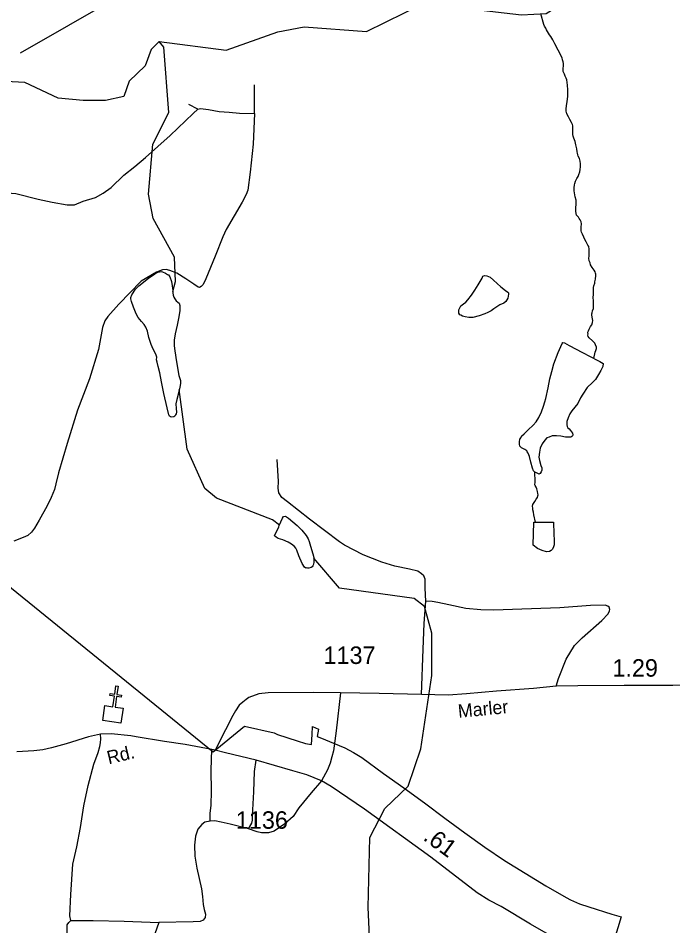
# Model space of a CAD drawing. Extents: x 2082433 to 2279600, y 546599 to 755198.
# Drawn here: x 2180460 to 2185139, y 571568 to 578053 of the extents above; entities that cross this region are included whole.
import ezdxf

# ---------------------------------------------------------------- set-up
doc = ezdxf.new("R2010")
doc.units = 0
for name, color, linetype in [('Exist Boundary Political Fire Districts', 7, 'Continuous'), ('Exist Cultural Church CELL', 7, 'Continuous'), ('Exist Hydrographic Creek Single Shore', 7, 'Continuous'), ('Exist Hydrographic Pond Under 1500 Sq Ft', 7, 'Continuous'), ('Exist Road Non-System Type 51', 7, 'Continuous'), ('Exist Road Secondary Mileage Hundredths English Label', 7, 'Continuous'), ('Exist Road Secondary Structure Standard Bridge Number Label', 7, 'Continuous'), ('Exist Road Secondary Type 51 Attributed', 7, 'Continuous'), ('Exist Road Secondary Type 51 Label', 7, 'Continuous'), ('Exist Road Secondary Type 51 Number Label', 7, 'Continuous')]:
    doc.layers.add(name, color=color, linetype=linetype)

msp = doc.modelspace()

# ---------------------------------------------------------------- linework, layer by layer
at = {"layer": 'Exist Boundary Political Fire Districts'}
msp.add_lwpolyline([(2179006.3, 575117.9), (2181852.2, 572810.2), (2182076.7, 572995.3), (2182289.8, 572946.9), (2182312.7, 572935.9), (2182454.4, 572889.5), (2182512, 572870.7), (2182555.3, 572863.3), (2182560.2, 572934.3), (2182564.3, 572992.3), (2182606, 572973.4), (2182596.7, 572920.4), (2182614.6, 572913.7), (2182794.8, 572838.6), (2182856.9, 572807), (2182916.2, 572769.9), (2183070, 572656.7), (2183215.6, 572553.7), (2183364.4, 572446.7), (2183510, 572337.8), (2183652.3, 572233.3), (2183795.5, 572131), (2183935.3, 572035), (2184082.3, 571944.1), (2184230, 571852.9), (2184377.2, 571769.7), (2184407.5, 571754.6), (2184472.5, 571725), (2184538.2, 571702.9), (2184702.2, 571652), (2184770.1, 571633), (2184681.7, 571341.4)], dxfattribs=at)
at = {"layer": 'Exist Cultural Church CELL'}
msp.add_lwpolyline([(2181079.9, 573141), (2181136.2, 573132.9), (2181147.2, 573208.2), (2181115.6, 573212.8), (2181117.9, 573228.7), (2181149.6, 573224), (2181158.3, 573283.5), (2181174.1, 573281.2), (2181165.4, 573221.7), (2181197.1, 573217), (2181194.8, 573201.2), (2181163.1, 573205.9), (2181152.1, 573130.5), (2181209.1, 573122.1), (2181193.7, 573016.7), (2181064.4, 573035.7)], close=True, dxfattribs=at)
at = {"layer": 'Exist Hydrographic Creek Single Shore'}
for points in [[(2181467.1, 577886.7), (2181946.6, 577825.5), (2182314.5, 577956), (2182504.4, 577991.6), (2182948, 577958.6), (2183357.1, 578156.8), (2184057.2, 578077.1), (2184232.3, 578086.7), (2184340.1, 578153.3), (2184572.3, 578361.9), (2184713.1, 578414.8), (2185013.1, 578366), (2185122.2, 578259), (2185341.2, 577893.7), (2185516.3, 577735.9), (2185625.2, 577701), (2185800.3, 577694.1), (2185958.2, 577805.7), (2186106.3, 577979.9), (2186196.3, 578273.3), (2186279.4, 578389.7), (2186295.8, 578394), (2186829.9, 578608.7)], [(2184439.9, 577172.1), (2184435.8, 577184.1), (2184431.5, 577196.1), (2184427.8, 577201.9), (2184425.8, 577210), (2184423.5, 577222.1), (2184423.7, 577228.1), (2184423.5, 577248), (2184423.3, 577274), (2184423.3, 577284.2), (2184421.1, 577294.2), (2184413.3, 577308), (2184402.8, 577327.8), (2184393, 577347.9), (2184382.9, 577365.7), (2184380.5, 577371.7), (2184379, 577375.6), (2184376.6, 577391.8), (2184376.8, 577405.9), (2184378.2, 577427.6), (2184384.2, 577457.9), (2184388.5, 577493.8), (2184388.3, 577517.8), (2184387.9, 577541.7), (2184385.6, 577573.7), (2184383.3, 577593.5), (2184379.7, 577611.5), (2184375.6, 577625.5), (2184369.4, 577639.4), (2184363.2, 577651.7), (2184359.6, 577661.6), (2184355.3, 577671.6), (2184355.3, 577679.3), (2184355, 577693.5), (2184357.1, 577711.4), (2184356.7, 577729.3), (2184354.8, 577741.4), (2184350.9, 577755.4), (2184346.4, 577769.4), (2184338.4, 577785.2), (2184330.4, 577803.4), (2184318.3, 577825.2), (2184295.8, 577869.1), (2184280, 577897.1), (2184265.8, 577921.1), (2184257.9, 577934.8), (2184249.9, 577945), (2184241.7, 577956.8), (2184235.5, 577970.7), (2184229.8, 577982.5), (2184221.6, 577996.7), (2184215.4, 578008.6), (2184196, 578084.7)], [(2181467.1, 577886.7), (2181409.1, 577828.8), (2181368.1, 577711.5), (2181252, 577602.4), (2181213.8, 577493.2), (2181083.3, 577463.6), (2180923.1, 577463.6), (2180745.1, 577481.4), (2180507.7, 577594.1), (2180371.2, 577600)], [(2181565.1, 576100.6), (2181585, 576172.1), (2181576.2, 576346), (2181424, 576621.4), (2181390, 576795.9), (2181421.2, 577152.8), (2181537, 577380.1), (2181501.2, 577846.6), (2181467.1, 577886.7)], [(2184574.2, 575621.6), (2184584.3, 575665.7), (2184588.2, 575679.7), (2184592.3, 575693.7), (2184592.3, 575703.4), (2184585.9, 575719.8), (2184580, 575731.7), (2184563.8, 575747.4), (2184539.8, 575769.3), (2184534.1, 575777.5), (2184531.6, 575789.2), (2184533.4, 575797.5), (2184531.6, 575801.4), (2184531.6, 575809.1), (2184535.5, 575819.5), (2184541.2, 575831.2), (2184549.4, 575849.4), (2184559.5, 575861.2), (2184563.4, 575879.3), (2184566.9, 575893.4), (2184563, 575915.5), (2184560.9, 575921.4), (2184559.1, 575927.4), (2184558.7, 575933.5), (2184560.5, 575939.4), (2184562.8, 575947.5), (2184564.6, 575961.5), (2184570.8, 575977.6), (2184570.4, 575983.3), (2184572.6, 576001.6), (2184572.4, 576015.4), (2184570.6, 576037.2), (2184568.5, 576053.3), (2184572.2, 576083.2), (2184572, 576107.2), (2184571.8, 576129.5), (2184573.8, 576141.3), (2184579.8, 576159.5), (2184581.4, 576169.4), (2184585.7, 576187.4), (2184589.2, 576213.6), (2184587.4, 576223.2), (2184585.3, 576231.3), (2184583.3, 576241.3), (2184575.1, 576251.5), (2184560.9, 576271.4), (2184550.7, 576291.2), (2184546.8, 576305.2), (2184540.8, 576319.1), (2184538.8, 576338.9), (2184540.6, 576353.2), (2184540.2, 576379.2), (2184540, 576403.1), (2184538, 576420.9), (2184532, 576431.1), (2184518.1, 576455.1), (2184509.7, 576471), (2184502.1, 576488.8), (2184493.9, 576508.6), (2184487.5, 576519), (2184485.5, 576524.5), (2184483.4, 576532.5), (2184483.6, 576546.7), (2184483.4, 576560.5), (2184485.3, 576584.6), (2184483, 576596.7), (2184479.1, 576606.6), (2184475, 576612.5), (2184469.1, 576622.7), (2184463.1, 576630.5), (2184451, 576646.5), (2184446.5, 576658.5), (2184445.1, 576674.6), (2184444.7, 576688.4), (2184446.5, 576734.4), (2184446.5, 576752.3), (2184440.1, 576776.3), (2184437.9, 576790.4), (2184434, 576818.2), (2184433.8, 576840.1), (2184435.8, 576862.1), (2184437.5, 576872.4), (2184443.6, 576888.1), (2184453.5, 576906.5), (2184461.3, 576922.3), (2184467.4, 576936.4), (2184473.4, 576954.6), (2184477.3, 576972.7), (2184478.9, 576990.7), (2184478.7, 577012.6), (2184477.1, 577030.3), (2184470.5, 577050.3), (2184462.7, 577066.5), (2184458.8, 577076.4), (2184456.5, 577088.5), (2184454.3, 577098.2), (2184452, 577120.4), (2184446.1, 577148.1), (2184439.9, 577172.1)], [(2182326.8, 574431.3), (2182278.1, 574468.7), (2181877.2, 574624.5), (2181794.2, 574691.7), (2181667, 574973.1), (2181611.1, 575398.9)], [(2184156.3, 574452.6), (2184145.1, 574503.7), (2184143.2, 574523.4), (2184138.7, 574539.5), (2184136.9, 574551.6), (2184136.5, 574567.4), (2184138.5, 574577.7), (2184142.4, 574585.6), (2184152.5, 574599.5), (2184162.3, 574615.8), (2184170.3, 574627.6), (2184174, 574639.7), (2184176.2, 574647.8), (2184174, 574657.8), (2184172.1, 574671.5), (2184166.2, 574689.5), (2184162.1, 574701.4), (2184153.7, 574713.7), (2184151.6, 574717.6), (2184153.7, 574737.6), (2184153.7, 574759.5), (2184151.6, 574793.5), (2184151.5, 574810.4)], [(2182960.1, 571699.6), (2182974.1, 572197.9), (2183081.1, 572405.7), (2183246.2, 572566.3), (2183337.2, 572833.5), (2183417.2, 573356.7), (2183415.1, 573658.5), (2183364.1, 573849.8), (2183289.2, 573907.1), (2182755.1, 573980.2), (2182573.8, 574195)], [(2182203.1, 571403.3), (2182445.2, 571368.9), (2182838.1, 571196.9), (2182929.2, 571204.9), (2182979.2, 571282.7), (2182960.1, 571699.6)]]:
    msp.add_lwpolyline(points, dxfattribs=at)
at = {"layer": 'Exist Hydrographic Pond Under 1500 Sq Ft'}
for points in [[(2181572.5, 575205), (2181558.1, 575202.7), (2181548.1, 575204.6), (2181542.1, 575208.8), (2181536, 575218.6), (2181523.5, 575268.7), (2181501.3, 575372.2), (2181484.7, 575454.2), (2181472.4, 575518.1), (2181460.1, 575564.2), (2181451.9, 575594.2), (2181448, 575611.9), (2181449.9, 575629.8), (2181443.7, 575651.8), (2181425.5, 575687.9), (2181409.5, 575721.9), (2181392.7, 575771.5), (2181384.7, 575815.7), (2181372.8, 575845.5), (2181360.5, 575863.6), (2181340.2, 575885.2), (2181318, 575913.3), (2181301.8, 575940.9), (2181283.6, 575987), (2181269.8, 576028.9), (2181265.5, 576047), (2181265.5, 576056.7), (2181271.5, 576076.9), (2181299.4, 576116.9), (2181322.9, 576140.9), (2181391, 576195.5), (2181436.3, 576225.6), (2181458.5, 576237.6), (2181482.1, 576241.8), (2181492.3, 576239.8), (2181512.4, 576230.3), (2181526.4, 576222.1)], [(2181526.4, 576222.1), (2181534.8, 576218.4), (2181544.2, 576204.4), (2181554.7, 576170.4), (2181560.8, 576140.3), (2181564.9, 576106.4), (2181565.3, 576090.5), (2181567.2, 576074.4), (2181571.5, 576058.4), (2181579.7, 576046.6), (2181589.5, 576034.5), (2181601.4, 576024.6), (2181609.4, 576016.5), (2181616, 575998.9), (2181615.8, 575964.9), (2181608.2, 575919), (2181596.7, 575860.7), (2181582.9, 575798.7), (2181575, 575752.9), (2181575, 575712.7), (2181579.7, 575676.8), (2181583.8, 575644.9), (2181589.9, 575610.7), (2181608.6, 575500.8), (2181618.8, 575465.2), (2181620.5, 575445.1), (2181618.6, 575429.2), (2181607.1, 575383), (2181593.4, 575328.7), (2181587.3, 575296.8), (2181589.7, 575264.8), (2181590.1, 575236.8), (2181588.1, 575227), (2181584.2, 575219), (2181578.2, 575209), (2181572.5, 575205)], [(2183753.4, 575926.7), (2183709.3, 575914.7), (2183681.2, 575914.5), (2183653.4, 575918.3), (2183635.1, 575924.2), (2183623, 575930.1), (2183615.2, 575934.1), (2183609.1, 575946), (2183608.9, 575967.9), (2183615, 575984.1), (2183622.8, 575997.9), (2183642.7, 576012.3), (2183658.7, 576024.1), (2183674.5, 576040.4), (2183698.5, 576074.5), (2183722.5, 576110.6), (2183746.2, 576146.7), (2183776, 576194.9), (2183781.7, 576208.7), (2183791.6, 576214.9), (2183809.6, 576213), (2183831.8, 576203.1), (2183855.7, 576181.3), (2183910.3, 576133.7), (2183942.1, 576107.8), (2183958.5, 576096), (2183964.2, 576089.9), (2183964, 576081.8), (2183962.4, 576065.8), (2183958.3, 576051.8), (2183952.5, 576040.1), (2183944.5, 576028), (2183930.6, 576017.9), (2183900.9, 576003.7), (2183886.9, 575995.7), (2183858.8, 575975.6), (2183838.9, 575961.2), (2183817, 575949.1), (2183794.8, 575941.1), (2183753.4, 575926.7)], [(2184158.9, 574806.8), (2184152.9, 574808.9), (2184142.7, 574819), (2184134.5, 574838.9), (2184124.4, 574880.9), (2184114.2, 574920.6), (2184104.1, 574944.8), (2184098.2, 574954.7), (2184093.9, 574962.6), (2184079.9, 574970.4), (2184058, 574982.2), (2184046.1, 574994.2), (2184041.6, 575008.2), (2184041.6, 575026), (2184045.5, 575044.1), (2184053.5, 575056.3), (2184057.2, 575066.3), (2184075.4, 575084.2), (2184105.3, 575112.5), (2184140.8, 575144.9), (2184162.6, 575168.8), (2184180.4, 575198.9), (2184200.7, 575240.9), (2184214, 575281), (2184223.9, 575311.2), (2184229.8, 575335), (2184247.2, 575411.4), (2184258.7, 575475.4), (2184272.5, 575527.3), (2184288.3, 575583.3), (2184318.2, 575663.5), (2184347.9, 575729.6), (2184351.4, 575735.6), (2184363.5, 575733.7), (2184397.5, 575714), (2184491.9, 575664.5), (2184601.7, 575607.3)], [(2184601.7, 575607.3), (2184617.5, 575599.6), (2184641.5, 575585.5), (2184637.8, 575563.7), (2184623.6, 575535.4), (2184608, 575507.4), (2184586.3, 575471.3), (2184564.2, 575449.1), (2184526.4, 575413), (2184494.4, 575366.8), (2184479.1, 575340.7), (2184459.2, 575300.7), (2184415.7, 575248.5), (2184403.4, 575226.4), (2184389.4, 575196.5), (2184381.9, 575170.5), (2184379.8, 575148.5), (2184382.1, 575136.4), (2184388, 575126.5), (2184398.3, 575118.5), (2184406.5, 575106.3), (2184414.5, 575096.6), (2184420.6, 575086.7), (2184424.5, 575076.8), (2184420.6, 575068.5), (2184416.5, 575064.6), (2184408.7, 575058.5), (2184394.2, 575058.3), (2184370.2, 575060.3), (2184338.6, 575066.3), (2184306.4, 575069.9), (2184276.3, 575068), (2184254.5, 575059.5), (2184238.5, 575053.4), (2184222.7, 575037.6), (2184204.9, 575011.5), (2184191.4, 574981.5), (2184185, 574951.2), (2184181.5, 574917.3), (2184185.6, 574891.5), (2184195.9, 574857.5), (2184202.2, 574839.6), (2184202, 574823.4), (2184197.9, 574811.4), (2184189.9, 574799.6), (2184184.2, 574795.2), (2184178, 574797.4), (2184158.9, 574806.8)], [(2182322.4, 574419.3), (2182326.1, 574429.3), (2182348, 574481.6), (2182356, 574491.7), (2182369.9, 574493.7), (2182391.9, 574479.8), (2182454.2, 574428.2), (2182488, 574394.3), (2182518.4, 574356.5), (2182532.7, 574332.4), (2182538.7, 574314.5), (2182549.2, 574280.9), (2182565.1, 574226.9), (2182573.8, 574198.8), (2182573.8, 574181), (2182571.7, 574163.1), (2182567.8, 574145)], [(2182567.8, 574145), (2182565.8, 574140.9), (2182559.8, 574132.8), (2182553.7, 574128.9), (2182537.7, 574122.8), (2182529.7, 574122.8), (2182521.9, 574124.8), (2182515.9, 574124.5), (2182505.9, 574130.5), (2182489.7, 574156.4), (2182465.5, 574212.4), (2182451.3, 574252.2), (2182445.2, 574266.1), (2182434.7, 574278.2), (2182413.2, 574294.1), (2182390.4, 574308), (2182350.5, 574325.5), (2182316.8, 574335.4), (2182302.7, 574345.2), (2182292.4, 574355.3), (2182322.4, 574419.3)], [(2184144.8, 574452.3), (2184156.3, 574452.6), (2184284.5, 574451.1), (2184289, 574365.3), (2184291.2, 574323.2), (2184289.4, 574289.3), (2184285.5, 574275.4), (2184277.7, 574259.1), (2184269.7, 574249.4), (2184258, 574243.1), (2184235.4, 574241.2), (2184205.7, 574248.9), (2184171.9, 574264.5), (2184139.3, 574286.5), (2184144.8, 574452.3)]]:
    msp.add_lwpolyline(points, dxfattribs=at)
at = {"layer": 'Exist Road Non-System Type 51'}
for p, q in [((2182148.9, 577371.2), (2182147.5, 577577.7)), ((2181742.9, 577401.7), (2181679.1, 577435))]:
    msp.add_line(p, q, dxfattribs=at)
for points in [[(2180344.8, 576803.1), (2180380.1, 576805.9), (2180442.4, 576800.3), (2180603.2, 576758.8), (2180702.9, 576739.4), (2180810.3, 576720), (2180861.6, 576720), (2180925.3, 576746.3), (2181011.2, 576772.6), (2181068.1, 576803.1), (2181124.9, 576843.3), (2181214.9, 576930.6), (2181292.5, 576992.9), (2181370.8, 577056.7), (2181545.4, 577214.7), (2181711, 577372.6), (2181742.9, 577401.7)], [(2181742.9, 577401.7), (2181763.7, 577408.6), (2181819.1, 577400.3), (2181896.7, 577386.5), (2181967.3, 577380.9), (2182040.8, 577375.4), (2182148.9, 577371.2)], [(2182148.9, 577371.2), (2182139.9, 577153.7), (2182117, 576952.8), (2182101.1, 576823.9), (2182090, 576793.4), (2182059.5, 576738), (2181946.6, 576542.6), (2181922.3, 576491.3), (2181866.9, 576351.4), (2181801.1, 576190.7), (2181781, 576150.5), (2181768.5, 576135.2), (2181756, 576128.3), (2181746.3, 576131.1), (2181714.5, 576151.9), (2181657.7, 576190.7), (2181592.5, 576232.2), (2181544, 576250.2), (2181516.3, 576257.2), (2181490, 576254.4), (2181448.4, 576239.2), (2181339.6, 576174), (2181178.9, 576009.1), (2181101.3, 575921.8), (2181078.5, 575891.4), (2181063.2, 575842.9), (2181034.1, 575686.3), (2180968.3, 575475.7), (2180884.5, 575251.2), (2180808.9, 575012.9), (2180747.3, 574805), (2180730, 574726), (2180720.3, 574685.8), (2180696.7, 574627.6), (2180667.6, 574568.1), (2180608.7, 574465.5), (2180576.8, 574410.1), (2180556.1, 574381), (2180528.4, 574357.4), (2180495.1, 574342.2), (2180428.6, 574315.9)], [(2183373.9, 573888.4), (2183369.5, 573980.4), (2183368.5, 574044.5), (2183358.2, 574068.2), (2183341.6, 574083.7), (2183315.8, 574102.3), (2183257, 574115.7), (2183150.6, 574138.5), (2183057.6, 574165.3), (2182924.4, 574219), (2182791.2, 574287.2), (2182757.1, 574310.9), (2182541.2, 574474.1), (2182384.3, 574597), (2182345, 574628), (2182322.3, 574662.1), (2182317.1, 574694.1), (2182319.2, 574743.7), (2182310.9, 574900.6)], [(2183342.7, 573221.4), (2183355.1, 573543.6), (2183362.3, 573727.4), (2183373.9, 573888.4)], [(2184305.2, 573279.2), (2184320.7, 573333.9), (2184375.4, 573473.4), (2184435.3, 573571.5), (2184491.1, 573626.2), (2184631.6, 573750.1), (2184676, 573796.6), (2184686.3, 573817.3), (2184687.3, 573828.6), (2184683.2, 573844.1), (2184672.9, 573852.4), (2184655.3, 573859.6), (2184550, 573855.5), (2184331, 573841), (2183993.3, 573828.6), (2183859.1, 573823.5), (2183765.1, 573824.5), (2183658.7, 573834.8), (2183537.9, 573861.7), (2183459.4, 573879.2), (2183418.1, 573885.4), (2183373.9, 573888.4)], [(2182764.3, 573231.7), (2182731.3, 572962.1), (2182713.7, 572817.5), (2182702.4, 572774.2), (2182688.9, 572730.8), (2182669.3, 572682.3), (2182627, 572604.8)], [(2180837.2, 571606.1), (2180830, 571640.2), (2180837.2, 571791), (2180850.6, 572008.9), (2180879.5, 572132.8), (2180905.3, 572270.2), (2180929.1, 572426.1), (2180959, 572569.7), (2181000.4, 572722.5), (2181031.3, 572805.2), (2181043.7, 572848.5), (2181048.9, 572876.4), (2181051, 572903.3), (2181047.9, 572937.4)], [(2181830.7, 572316.7), (2181831.7, 572369.3), (2181837.9, 572429.2), (2181842.1, 572529.4), (2181839, 572680.2), (2181843.1, 572828.9)], [(2182105.4, 572259.9), (2182130.2, 572302.2), (2182135.4, 572322.9), (2182134.3, 572359), (2182136.4, 572397.2), (2182144.7, 572524.2), (2182147.8, 572670.9), (2182160.6, 572752)], [(2182627, 572604.8), (2182554.7, 572518), (2182465.9, 572411.7), (2182425.6, 572348.7), (2182365.7, 572296), (2182288.2, 572244.4), (2182249, 572233), (2182225.2, 572232), (2182199.4, 572233), (2182167.4, 572240.2), (2182105.4, 572259.9)], [(2181830.7, 572316.7), (2181793.5, 572307.4), (2181772.9, 572290.8), (2181742.9, 572257.8), (2181726.4, 572208.2), (2181720.2, 572143.2), (2181722.3, 572065.7), (2181735.7, 571981), (2181769.8, 571833.3), (2181778, 571776.5), (2181782.2, 571720.7), (2181789.4, 571683.6), (2181798.7, 571650.5), (2181795.6, 571626.8), (2181782.2, 571609.2), (2181759.4, 571597.8), (2181709.9, 571596.8), (2181464.1, 571592.7)], [(2182105.4, 572259.9), (2181975.3, 572295), (2181910.2, 572309.4), (2181864.8, 572317.7), (2181830.7, 572316.7)], [(2180894, 570689), (2180805.2, 570817.1), (2180783.5, 570860.5), (2180778.3, 570882.1), (2180779.3, 570921.4), (2180785.5, 571031.9), (2180799, 571223), (2180807.2, 571441.9), (2180810.3, 571575.1), (2180820.7, 571592.7), (2180837.2, 571606.1)], [(2180837.2, 571606.1), (2180995.2, 571607.1), (2181217.2, 571602), (2181464.1, 571592.7)], [(2181464.1, 571592.7), (2181437.2, 571511.1), (2181369.1, 571279.8), (2181304, 571069.1), (2181254.4, 570889.4), (2181204.8, 570731.4)]]:
    msp.add_lwpolyline(points, dxfattribs=at)
at = {"layer": 'Exist Road Secondary Structure Standard Bridge Number Label'}
msp.add_line((2180475.5, 577805.2), (2183493.5, 579533.7), dxfattribs=at)
at = {"layer": 'Exist Road Secondary Type 51 Attributed'}
for points in [[(2185400, 573287.5), (2185138.1, 573284.6), (2184790.9, 573284.6), (2184460.1, 573282.3), (2184305.2, 573279.2), (2184141.8, 573264.7), (2183877.1, 573244.7), (2183663.6, 573224.8), (2183532.7, 573216.2), (2183342.7, 573221.4), (2183040.2, 573227.6), (2182764.3, 573231.7), (2182570.9, 573236.1), (2182246, 573233.3), (2182180.6, 573224.8), (2182108.5, 573199.7), (2182089.9, 573184.2), (2182064.3, 573167.1), (2182039.3, 573143.9), (2182013.5, 573105), (2181993.6, 573070.8), (2181942.2, 572968.3), (2181866.9, 572822.7)], [(2181866.9, 572822.7), (2181843.1, 572828.9), (2181652, 572863), (2181505.9, 572885.9), (2181303.8, 572917.2), (2181264.7, 572926), (2181125.2, 572940.1), (2181047.9, 572937.4), (2180961.2, 572919.1), (2180802.8, 572868.8), (2180697.5, 572840.3), (2180634.9, 572826), (2180572.3, 572817.5), (2180449.9, 572811.8)], [(2184696.6, 571363.4), (2184575.9, 571391), (2184425.4, 571438.7), (2184362.8, 571458.6), (2184281.3, 571490.2), (2184215.9, 571524.4), (2184120.4, 571580.3), (2183911.7, 571705.3), (2183823, 571752.3), (2183740.5, 571803.5), (2183409.8, 572057.4), (2182933.7, 572402.4), (2182697.2, 572564.5), (2182627, 572604.8), (2182522.2, 572646.6), (2182422.5, 572675.1), (2182160.6, 572752), (2181942.2, 572804.1), (2181866.9, 572822.7)]]:
    msp.add_lwpolyline(points, dxfattribs=at)

# ---------------------------------------------------------------- texts
at = {"layer": 'Exist Road Secondary Mileage Hundredths English Label'}
msp.add_text('1.29', height=125, dxfattribs=at).set_placement((2184706.7, 573348.1))
msp.add_text('.61', height=125, rotation=323.90794, dxfattribs=at).set_placement((2183347, 572186.2))
at = {"layer": 'Exist Road Secondary Type 51 Label'}
for s, rotation, p in [('Marler', 5.47731, (2183607.1, 573053.7)), ('Rd.', 13.4292, (2181106.9, 572721.7))]:
    msp.add_text(s, height=95, rotation=rotation, dxfattribs=at).set_placement(p)
at = {"layer": 'Exist Road Secondary Type 51 Number Label'}
for s, p in [('1137', (2182641.9, 573438.9)), ('1136', (2182015.6, 572261.4))]:
    msp.add_text(s, height=125, dxfattribs=at).set_placement(p)

doc.saveas('drawing.dxf')
